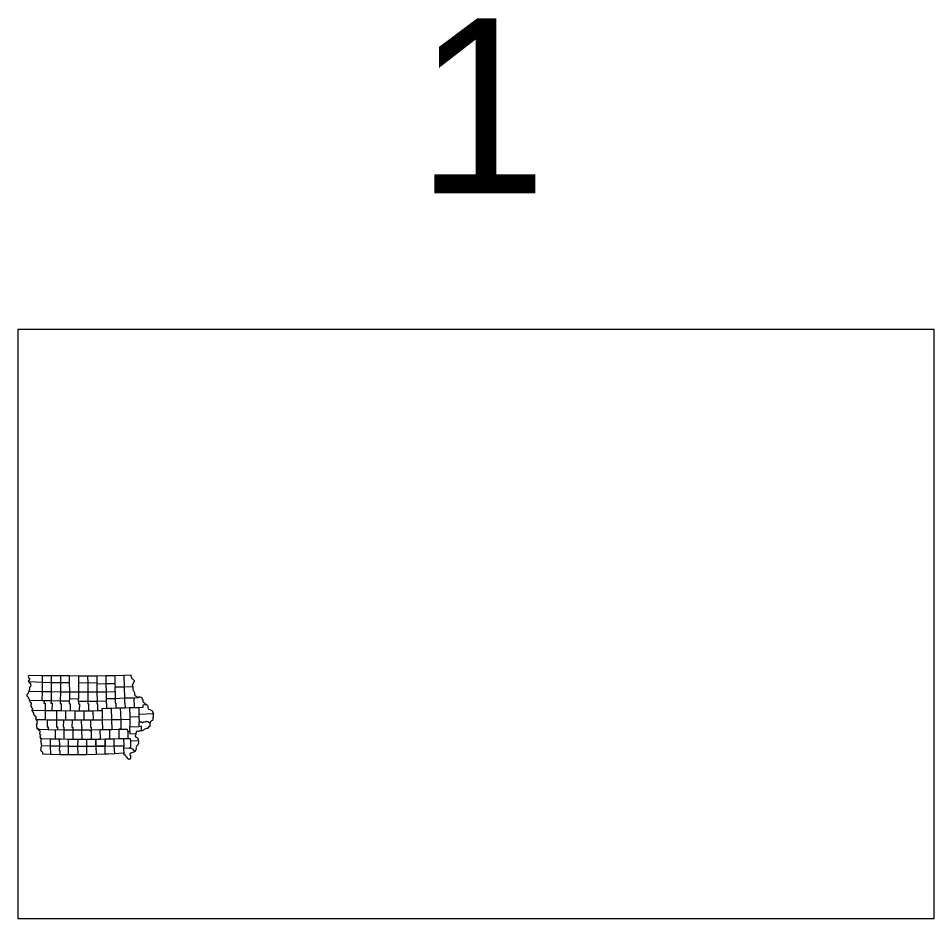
# Model space of a CAD drawing. Extents: x 10133 to 81668, y 5524 to 11018.
# Drawn here: x 10133 to 13268, y 7924 to 11009 of the extents above; entities that cross this region are included whole.
import ezdxf

# ---------------------------------------------------------------- set-up
doc = ezdxf.new("R2010")
doc.units = 0
for name, color, linetype in [('Level 2', 7, 'Continuous'), ('Level 3', 7, 'Continuous'), ('trf_Miscellaneous', 7, 'Continuous')]:
    doc.layers.add(name, color=color, linetype=linetype)

msp = doc.modelspace()

# ---------------------------------------------------------------- linework, layer by layer
at = {"layer": 'Level 2'}
for points in [[(10401.9, 8701.2), (10433.1, 8701.9), (10464.3, 8702.6), (10464.1, 8718), (10495.4, 8719), (10524.3, 8719.3), (10523.3, 8723.9), (10525.4, 8727.5), (10527.3, 8732.8), (10528.9, 8735.3), (10529.9, 8737.2), (10530, 8738.7), (10529.6, 8740.5), (10528.6, 8741.9), (10526.9, 8743), (10524.9, 8744.2), (10522, 8745.5), (10521.1, 8746.9), (10521.1, 8748.8), (10521.3, 8750), (10520.7, 8751.5), (10519.9, 8752.4), (10518.7, 8753.7), (10518.6, 8755), (10518.9, 8756.3), (10519.2, 8758.3), (10493.8, 8757.2), (10463, 8756.4), (10432.1, 8755.9), (10401, 8755.6), (10369.5, 8755.4), (10339, 8755.3), (10307.2, 8756), (10276.9, 8755.7), (10245.3, 8756.1), (10214.7, 8756.7), (10166.6, 8757.8), (10167.1, 8755.6), (10166.1, 8752.9), (10167.7, 8750.3), (10168.9, 8748.7), (10169.9, 8748.4), (10170.9, 8748), (10170.6, 8744.8), (10170, 8741.9), (10169.6, 8740.2), (10168.8, 8739.1), (10167.3, 8739.4), (10166.4, 8737.9), (10167.4, 8736.3), (10214.2, 8734.5), (10245.3, 8733.6), (10276.8, 8733.3), (10307.2, 8733), (10307.6, 8701.3), (10307.9, 8676.8)], [(10214.7, 8756.7), (10214.2, 8734.5), (10213.9, 8702.5), (10213.3, 8670.6)], [(10245.3, 8756.1), (10245.3, 8733.6), (10244.9, 8702.2), (10244.5, 8670.2), (10244.2, 8662), (10248.4, 8662.1), (10247.8, 8637.4)], [(10276.9, 8755.7), (10276.8, 8733.3), (10276.7, 8701.8), (10276.3, 8669.3), (10275.8, 8661.7), (10279.3, 8661.5), (10279.5, 8637.3)], [(10307.2, 8756), (10307.2, 8733)], [(10339, 8755.3), (10338.7, 8732.8), (10339, 8700.9), (10338.6, 8677.4)], [(10369.5, 8755.4), (10370.1, 8732.7), (10370.8, 8701.1), (10370.6, 8668.6), (10370.7, 8668.7), (10370.7, 8660.6), (10373, 8660.3), (10372.5, 8636.5)], [(10401, 8755.6), (10401.1, 8733.6), (10401.5, 8728.9), (10401.9, 8701.2), (10402.2, 8668.7), (10402, 8660.8), (10403.5, 8659.7), (10403.7, 8636.9)], [(10432.1, 8755.9), (10432.5, 8729.9), (10433.1, 8701.9), (10433.4, 8677)], [(10463, 8756.4), (10463.4, 8730.2), (10464.1, 8718)], [(10493.8, 8757.2), (10495.4, 8719), (10496.3, 8679.2), (10496.7, 8663.8), (10497.6, 8662.5), (10498, 8646.8)], [(10167.4, 8736.3), (10168.2, 8734.4), (10168.6, 8733.1), (10170.4, 8732.3), (10172.4, 8732), (10173.7, 8731.6), (10174.2, 8729.6), (10173.9, 8728.3), (10174.1, 8726.3), (10175, 8724.7), (10175, 8723.2), (10174.5, 8721.3), (10174.2, 8719.6), (10173.4, 8718.4), (10172.6, 8717.8), (10171.6, 8717.1), (10170.5, 8716.8), (10170.6, 8715.4), (10171, 8714), (10171.6, 8713.2), (10171.3, 8712.1), (10170.4, 8711.3), (10170.3, 8710.3), (10170.8, 8709.7), (10170.9, 8708.6), (10170.6, 8707.3), (10169.7, 8706), (10168.4, 8705.4), (10168.6, 8704.3), (10169.6, 8703.8)], [(10338.7, 8732.8), (10370.1, 8732.7), (10401.1, 8733.6)], [(10401.5, 8728.9), (10432.5, 8729.9), (10463.4, 8730.2)], [(10524.3, 8719.3), (10524.7, 8715.2), (10525.3, 8710.4), (10525.7, 8708.3), (10525.6, 8706.5), (10526.5, 8704.5), (10528.6, 8702.2), (10529.8, 8700), (10530.3, 8697.9), (10530.1, 8695.8), (10530.3, 8693.5), (10530.9, 8691.2), (10532.8, 8688.6), (10535.9, 8686.3), (10539.6, 8684.7), (10543.7, 8683.1)], [(10193.7, 8615.7), (10192.6, 8616.4), (10191.2, 8616.8), (10190.4, 8617.8), (10190.3, 8619), (10189, 8619.1), (10188, 8619.1), (10187.3, 8619.9), (10188, 8621.5), (10186.7, 8622.5), (10185.6, 8623.7), (10185.2, 8625.7), (10184.8, 8628.2), (10185.2, 8629.8), (10184.5, 8631), (10182.8, 8631.7), (10182.1, 8632.6), (10181.5, 8634.6), (10180.3, 8635.2), (10179.9, 8637.9), (10180.7, 8638.4), (10224.9, 8637.8), (10247.8, 8637.4), (10263.7, 8637.1), (10279.5, 8637.3), (10294.5, 8636.5), (10310, 8636.9), (10325.8, 8636.6), (10341.4, 8636.6), (10357, 8636.3), (10372.5, 8636.5), (10388.1, 8636.5), (10403.7, 8636.9), (10419.4, 8636.9), (10419.5, 8644.3), (10434.6, 8645.5), (10450.9, 8645.5), (10466.5, 8646.2), (10481.9, 8646.3), (10498, 8646.8), (10513.5, 8647.3), (10528.9, 8647.8), (10545.3, 8648.1), (10560.6, 8648.4), (10559.8, 8656.6), (10571.1, 8657.7), (10569, 8659.5), (10567.1, 8660.5), (10565.4, 8662.6), (10563.8, 8663.8), (10561.7, 8664.8), (10560.3, 8665.6), (10559.8, 8667.4), (10560.6, 8669.6), (10560.8, 8671.5), (10558.3, 8674.1), (10558.4, 8677.6), (10556.3, 8679.6), (10553.8, 8681.7), (10550.1, 8682.9), (10546.4, 8682.8), (10543.7, 8683.1), (10543.7, 8680.6), (10527.8, 8679.6), (10496.3, 8679.2), (10464.8, 8677.9), (10433.4, 8677), (10433.5, 8669.6), (10402.2, 8668.7), (10370.7, 8668.7), (10339.2, 8668.5), (10338.6, 8677.4), (10307.9, 8676.8), (10307.1, 8669.5), (10276.3, 8669.3), (10244.5, 8670.2), (10221.1, 8670.6), (10213.3, 8670.6), (10171.1, 8671.8), (10170.5, 8675.4), (10169, 8677.9), (10167.9, 8679.3), (10168.3, 8681.2), (10167.1, 8681.9), (10164.6, 8684.3), (10163.3, 8686.1), (10162.7, 8688.1), (10162.3, 8690.5), (10163.2, 8691.8), (10164.4, 8692.9), (10165.3, 8695.6), (10167.4, 8697.1), (10168.5, 8701.1), (10169.6, 8703.8), (10213.9, 8702.5), (10244.9, 8702.2), (10276.7, 8701.8), (10307.6, 8701.3), (10339.1, 8701.3), (10370.8, 8701.1), (10401.9, 8701.2)], [(10464.3, 8702.6), (10464.8, 8677.9), (10464.3, 8662.3), (10466.5, 8662.2), (10466.5, 8646.2)], [(10171.1, 8671.8), (10172.4, 8669.2), (10172.1, 8667.3), (10173.4, 8666.1), (10174.5, 8665.2), (10175.8, 8664.4), (10176.7, 8664), (10177.1, 8662.7), (10177.1, 8660.8), (10176.8, 8659.7), (10176.1, 8658.8), (10176.2, 8657.6), (10175.9, 8656.2), (10175.6, 8654.6), (10175.2, 8653.9), (10174.8, 8652.9), (10175.5, 8651.8), (10176.5, 8651), (10177.5, 8650), (10178, 8648.2), (10179.3, 8647), (10180.5, 8646.1), (10180.9, 8644.7), (10180.6, 8643.9), (10180.7, 8642.5), (10180.8, 8641.3), (10180.3, 8640.7), (10179.3, 8639.4), (10179.9, 8637.9)], [(10221.1, 8670.6), (10220.1, 8662.1), (10224.8, 8662.2), (10224.9, 8637.8), (10224.6, 8605)], [(10307.1, 8669.5), (10306.7, 8661.1), (10309.7, 8660.7), (10310, 8636.9)], [(10339.2, 8668.5), (10338.6, 8660.4), (10341.6, 8660.8), (10341.4, 8636.6)], [(10433.5, 8669.6), (10433.3, 8661.7), (10434.6, 8661.7), (10434.6, 8645.5)], [(10527.8, 8679.6), (10528.9, 8647.8)], [(10571.1, 8657.7), (10572.4, 8656.5), (10575.3, 8654.6), (10576, 8652.2), (10576, 8649.4), (10576.3, 8646.4), (10577, 8644), (10578.6, 8642), (10582.9, 8640.3), (10585.4, 8639.2), (10588, 8638.3), (10589.8, 8636.9), (10590.4, 8635.1), (10591.2, 8634), (10592.7, 8633.3), (10593.7, 8632.9), (10593.8, 8631.3), (10593.8, 8628.9), (10595.5, 8625.7)], [(10210, 8539.9), (10210, 8540.9), (10211.1, 8541), (10242.2, 8540.5), (10263, 8540), (10279.4, 8539.9), (10299.4, 8539.6), (10320.3, 8539.5), (10336, 8539.4), (10350.8, 8539.6), (10367, 8539.2), (10382.6, 8539.3), (10398.4, 8539.4), (10413.8, 8539.7), (10429.6, 8540.1), (10444.6, 8540.5), (10460.7, 8540.5), (10477.2, 8540.9), (10492.8, 8541.4), (10508.1, 8541.8), (10515.8, 8541.7), (10516.3, 8534), (10544.4, 8534.7), (10544.1, 8536.6), (10543, 8539.1), (10541.5, 8542.1), (10540, 8543.5), (10537.9, 8543.8), (10536.1, 8545.5), (10534.1, 8548.9), (10533.9, 8552), (10535.7, 8556.7), (10535.9, 8558.1), (10536, 8560.8), (10536.9, 8562), (10537, 8563.6), (10538.1, 8566.5), (10539.9, 8567.2), (10543.1, 8566.1), (10545.7, 8566.5), (10547.7, 8567.5), (10549.7, 8568.2), (10552, 8568.6), (10554.7, 8569.2), (10557.3, 8569.1), (10559.6, 8569.5), (10562.2, 8571.2), (10565.1, 8573), (10567, 8575), (10569, 8576.3), (10572.3, 8577.3), (10574.8, 8577.1), (10576.8, 8577.4), (10578.1, 8578.7), (10578.6, 8580.1), (10579.2, 8581.9), (10580, 8582.1), (10581.1, 8582.1), (10582.4, 8582.6), (10583.9, 8583.6), (10584.3, 8585.2), (10584.1, 8590.3), (10584.5, 8593.4), (10584.7, 8596), (10585, 8597.1), (10585.8, 8599.2), (10588.1, 8601.4), (10590.2, 8602.6), (10593, 8604.2), (10594, 8606.7), (10594.1, 8610.9), (10594.6, 8613.7), (10595.3, 8616.7), (10595.8, 8618.3), (10596, 8620.8), (10595.8, 8623.8), (10595.5, 8625.7), (10545.7, 8623.9), (10545.5, 8616.2), (10514.3, 8614.6), (10514, 8606.2), (10483.1, 8605.5), (10451.8, 8605.5), (10420.1, 8604.8), (10388.9, 8604.8), (10357.5, 8603.8), (10325.8, 8604), (10318.2, 8603.8), (10294.7, 8604.1), (10286.8, 8604.3), (10263.4, 8604.3), (10232, 8604.7), (10224.6, 8605), (10194.2, 8605.7), (10193.5, 8607.3), (10192.9, 8608.9), (10192.1, 8609.9), (10193.5, 8611.6), (10193.3, 8612.8), (10193.7, 8614.3), (10193.7, 8615.7)], [(10263.7, 8637.1), (10263.4, 8604.3), (10262.9, 8580.7), (10266.4, 8581.2), (10266.6, 8571.8)], [(10294.5, 8636.5), (10294.7, 8604.1)], [(10325.8, 8636.6), (10325.8, 8604)], [(10357, 8636.3), (10357.5, 8603.8)], [(10388.1, 8636.5), (10388.9, 8604.8)], [(10419.4, 8636.9), (10420.1, 8604.8), (10421.4, 8572.4)], [(10450.9, 8645.5), (10451.8, 8605.5), (10452.3, 8572.7)], [(10481.9, 8646.3), (10483.1, 8605.5), (10484, 8573.2), (10476.6, 8573.4), (10477.2, 8540.9)], [(10513.5, 8647.3), (10514.3, 8614.6)], [(10545.3, 8648.1), (10545.7, 8623.9)], [(10194.2, 8605.7), (10195.9, 8601.5), (10197.4, 8599.7), (10197.1, 8597.2), (10195.6, 8595.3), (10195.5, 8594.2), (10196, 8592.7), (10196.1, 8591.1), (10194.6, 8591.1), (10193.8, 8590.2), (10194.4, 8588.7), (10194.9, 8587.1), (10195.2, 8585.3), (10194.8, 8583.4), (10195.1, 8581.6), (10195.9, 8580.4), (10195.9, 8578), (10196.4, 8575.9), (10197.5, 8574.6), (10199.6, 8574.6), (10201, 8575.7), (10202.1, 8575.9), (10202.3, 8574), (10201.4, 8572.3), (10200.8, 8571), (10203.1, 8569.8), (10205.4, 8569.3), (10206.5, 8567.9), (10206.4, 8565.6), (10205.9, 8563.2), (10205.9, 8560.8), (10205.2, 8559), (10205.3, 8557.2), (10207.2, 8555.7), (10209, 8554.7), (10209, 8552.8), (10207.4, 8551.7), (10206.8, 8550.4), (10207.2, 8548.2), (10207.3, 8546.5), (10206.8, 8545.3), (10207.4, 8544.2), (10208.9, 8543.9), (10210.7, 8543.1), (10210, 8539.9)], [(10202.3, 8574), (10235.1, 8572.4), (10258.3, 8571.2), (10266.6, 8571.8), (10289, 8571.4), (10320.5, 8570.9), (10344, 8570.7), (10350.6, 8571.7), (10374.9, 8571.2), (10375.8, 8570), (10377.6, 8569), (10379.5, 8568.7), (10381.6, 8569), (10382.2, 8571), (10413.3, 8571.8), (10421.4, 8572.4), (10444.4, 8572.5), (10452.3, 8572.7), (10476.6, 8573.4), (10484, 8573.2), (10504.5, 8573.9), (10505.6, 8573), (10506, 8572.3), (10505.8, 8571.2), (10505.6, 8570.6), (10506.1, 8569.5), (10506.4, 8568.6), (10506.2, 8567.2), (10506.7, 8567), (10507.3, 8566.6), (10507.3, 8565.3), (10514.9, 8565.9), (10514.5, 8582), (10546.8, 8582.7), (10546.2, 8598.5), (10550.8, 8599), (10553.3, 8598.9), (10554.7, 8598.4), (10556.5, 8596.4), (10559.5, 8596.1), (10560.9, 8598.8), (10562.2, 8598.5), (10563, 8598), (10565.1, 8599.3), (10566.6, 8599.1), (10569, 8599.8), (10570.5, 8600.3), (10572.1, 8599.7), (10574.5, 8599.5), (10576.8, 8599.4), (10578.9, 8597.5), (10581.2, 8596.2), (10584.7, 8596)], [(10231.1, 8604.7), (10231.8, 8581.3), (10235.2, 8581.1), (10235.1, 8572.4)], [(10286.8, 8604.3), (10286.4, 8581), (10288.9, 8580.5), (10289, 8571.4), (10289, 8539.7)], [(10320.3, 8539.5), (10320.5, 8570.9), (10319.9, 8579.2), (10317.4, 8579.4), (10318.2, 8603.8)], [(10350.8, 8539.6), (10350.6, 8571.7), (10351.1, 8579), (10349.7, 8579.2), (10348.9, 8603.7)], [(10380.3, 8604.1), (10380.1, 8580), (10382.3, 8579.8), (10382.2, 8571)], [(10514, 8606.2), (10514.5, 8582)], [(10545.5, 8616.2), (10546.2, 8598.5)], [(10258.3, 8571.2), (10258.5, 8540.1)], [(10381.6, 8569), (10382.6, 8539.3)], [(10413.8, 8539.7), (10413.3, 8571.8)], [(10444.4, 8572.5), (10444.6, 8540.5)], [(10507.3, 8565.3), (10508.1, 8541.8)], [(10514.9, 8565.9), (10514.9, 8557.4), (10535.9, 8558.1)], [(10554.7, 8569.2), (10554.7, 8583.1), (10546.8, 8582.7)], [(10212.3, 8517.1), (10242, 8516.8), (10273.6, 8516.1), (10303.9, 8515.4), (10335.8, 8515), (10367, 8515), (10398.6, 8515.2), (10430, 8515.7), (10461.1, 8515.8), (10493.4, 8516.8), (10493.3, 8508.7), (10513.6, 8509.5), (10517, 8507.9), (10523.4, 8505.7), (10527.5, 8502), (10528.7, 8500.1), (10530, 8501.1), (10532.6, 8500.6), (10534.4, 8500), (10532.8, 8497.3), (10530.3, 8495.5), (10528, 8494.7), (10523.8, 8493.2), (10520.6, 8492), (10517.8, 8490.9), (10516.1, 8489.6), (10514.3, 8486.9), (10514.4, 8485.4), (10515.2, 8484.4), (10516.2, 8483.6), (10516.9, 8482.6), (10517, 8480.8), (10516.5, 8478.5), (10516.3, 8476.4), (10516.8, 8474.3), (10517.5, 8472.9), (10517.3, 8471.8), (10516.4, 8471.4), (10514.8, 8471.1), (10513.2, 8470.1), (10512.5, 8469.5), (10510.6, 8470.8), (10509.4, 8470.8), (10509.2, 8471.9), (10507.4, 8472.2), (10506.5, 8472.8), (10506.7, 8474.5), (10506.5, 8476), (10505.6, 8476.9), (10504, 8476.9), (10503.1, 8478), (10502.4, 8479.4), (10501.1, 8480.6), (10500.8, 8481.6), (10500.9, 8482.6), (10499.5, 8484), (10497.2, 8484.5), (10495.5, 8485.4), (10495.5, 8486.5), (10496.1, 8487.8), (10495.1, 8488.9), (10493.9, 8489.4), (10492.2, 8491.1), (10463.5, 8489.3), (10441.8, 8488), (10430.2, 8487.9), (10399.1, 8486.7), (10367, 8486), (10336.4, 8485.3), (10304.1, 8485.6), (10274.9, 8486), (10242.5, 8487.2), (10216.8, 8488.1), (10216.4, 8491), (10216.4, 8493.4), (10215.4, 8494.4), (10214, 8495.5), (10212.3, 8497.2), (10210.3, 8499), (10209.8, 8500.7), (10209.9, 8503), (10210.5, 8505.1), (10210.8, 8506.3), (10211.3, 8509.4), (10211.2, 8511.3), (10212.3, 8513.7), (10212.6, 8516.3), (10212.6, 8516.3), (10212.2, 8518.4), (10212.3, 8520.4), (10212.8, 8522.8), (10211.1, 8525.6), (10211, 8527.5), (10211.2, 8529.8), (10210.7, 8531), (10210.2, 8532), (10210.8, 8534.1), (10211.2, 8535.6), (10210.9, 8537.1), (10210.5, 8538.5), (10210, 8539.9)], [(10242.1, 8540.1), (10242, 8516.8), (10242.5, 8487.2)], [(10272.8, 8539.9), (10273.6, 8515.7), (10272.9, 8500.8), (10274.7, 8499.6), (10274.9, 8486)], [(10304.1, 8485.6), (10303.9, 8515.4), (10304, 8539.5)], [(10336, 8539.4), (10335.8, 8515), (10336.4, 8485.3)], [(10367, 8515), (10367, 8539.2)], [(10398.4, 8539.4), (10398.6, 8515.2), (10399.1, 8486.7)], [(10430.2, 8487.9), (10430, 8515.7), (10429.6, 8540.1)], [(10463.5, 8489.3), (10461.1, 8515.8), (10460.7, 8540.5)], [(10492.8, 8541.4), (10493.4, 8516.8)], [(10516.3, 8534), (10516.4, 8510.1), (10513.6, 8509.5)], [(10544.4, 8534.7), (10544.6, 8531.7), (10544.2, 8529.3), (10543.5, 8527.1), (10544.5, 8525.5), (10544.5, 8523.4), (10542.9, 8520.7), (10541.5, 8519.2), (10538.8, 8516.2), (10537.1, 8514.1), (10535.8, 8512.1), (10535.3, 8509.7), (10536.2, 8507.6), (10535.9, 8504.7), (10534.4, 8500)], [(10367, 8486), (10367.5, 8515.2)], [(10493.3, 8508.7), (10493.9, 8489.4)]]:
    msp.add_lwpolyline(points, dxfattribs=at)
msp.add_lwpolyline([(10398.4, 8539.4), (10413.8, 8539.7), (10429.6, 8540.1), (10430, 8515.7), (10398.6, 8515.2)], close=True, dxfattribs=at)
at = {"layer": 'Level 3'}
msp.add_lwpolyline([(10132.5, 9944), (13267.5, 9944), (13267.5, 7924), (10132.5, 7924)], close=True, dxfattribs=at)

# ---------------------------------------------------------------- texts
at = {"layer": 'trf_Miscellaneous'}
msp.add_text('1', height=600, dxfattribs=at).set_placement((11496.6, 10409.2))

doc.saveas('drawing.dxf')
